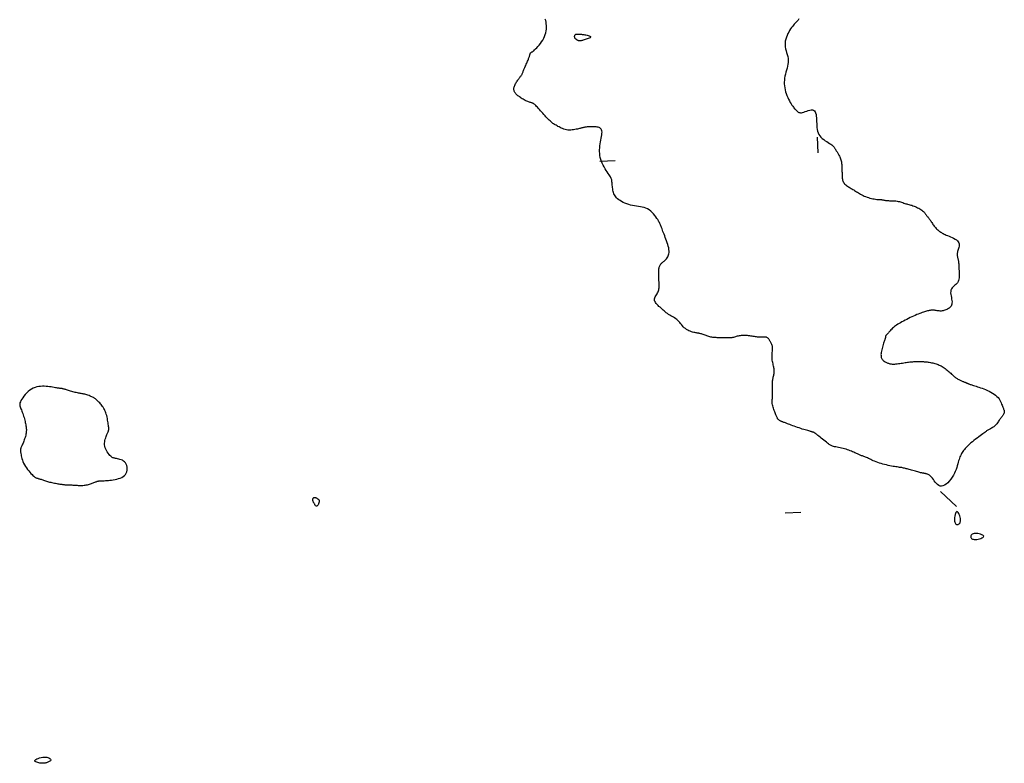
# Model space of a CAD drawing. Header units: millimetres. Extents: x 32690613 to 32693367, y 5343692 to 5344708.
# Tile 789 of 1009: x 32693210 to 32693273, y 5344058 to 5344105. Entities that reach past the tile are written whole.
import ezdxf

# ---------------------------------------------------------------- set-up
doc = ezdxf.new("R2010")
doc.units = ezdxf.units.MM
doc.header["$LTSCALE"] = 20
doc.layers.add('02-DGM_HL_492.50', color=92, linetype='Continuous')
doc.layers.add('02-DGM_HL_493.00', color=102, linetype='Continuous')

msp = doc.modelspace()

# ---------------------------------------------------------------- linework, layer by layer
at = {"layer": '02-DGM_HL_492.50', "elevation": 492.5, "flags": 128}
for points in [[(32693259.726, 5344105.237), (32693259.669, 5344105.171), (32693259.609, 5344105.106), (32693259.549, 5344105.041), (32693259.489, 5344104.975), (32693259.429, 5344104.907), (32693259.369, 5344104.836), (32693259.31, 5344104.761), (32693259.25, 5344104.681), (32693259.191, 5344104.596), (32693259.132, 5344104.503), (32693259.074, 5344104.403), (32693259.018, 5344104.297), (32693258.966, 5344104.185), (32693258.92, 5344104.068), (32693258.882, 5344103.947), (32693258.854, 5344103.824), (32693258.837, 5344103.699), (32693258.835, 5344103.574), (32693258.847, 5344103.45), (32693258.871, 5344103.326), (32693258.902, 5344103.202), (32693258.938, 5344103.078), (32693258.973, 5344102.954), (32693259.005, 5344102.83), (32693259.028, 5344102.706), (32693259.04, 5344102.582), (32693259.038, 5344102.456), (32693259.023, 5344102.331), (32693258.998, 5344102.205), (32693258.966, 5344102.078), (32693258.931, 5344101.952), (32693258.894, 5344101.825), (32693258.859, 5344101.699), (32693258.83, 5344101.573), (32693258.807, 5344101.447), (32693258.793, 5344101.321), (32693258.786, 5344101.196), (32693258.787, 5344101.071), (32693258.796, 5344100.946), (32693258.812, 5344100.821), (32693258.836, 5344100.697), (32693258.869, 5344100.573), (32693258.908, 5344100.45), (32693258.954, 5344100.328), (32693259.005, 5344100.21), (32693259.059, 5344100.096), (32693259.115, 5344099.988), (32693259.171, 5344099.887), (32693259.226, 5344099.795), (32693259.278, 5344099.714), (32693259.325, 5344099.643), (32693259.369, 5344099.582), (32693259.41, 5344099.53), (32693259.448, 5344099.486), (32693259.484, 5344099.447), (32693259.518, 5344099.412), (32693259.551, 5344099.381), (32693259.584, 5344099.35), (32693259.616, 5344099.321), (32693259.65, 5344099.292), (32693259.687, 5344099.267), (32693259.728, 5344099.247), (32693259.775, 5344099.232), (32693259.829, 5344099.225), (32693259.891, 5344099.227), (32693259.963, 5344099.24), (32693260.046, 5344099.264), (32693260.136, 5344099.296), (32693260.232, 5344099.33), (32693260.328, 5344099.364), (32693260.424, 5344099.391), (32693260.514, 5344099.408), (32693260.596, 5344099.41), (32693260.666, 5344099.393), (32693260.723, 5344099.352), (32693260.767, 5344099.291), (32693260.799, 5344099.212), (32693260.823, 5344099.117), (32693260.839, 5344099.011), (32693260.85, 5344098.896), (32693260.857, 5344098.774), (32693260.862, 5344098.65), (32693260.867, 5344098.525), (32693260.874, 5344098.401), (32693260.885, 5344098.28), (32693260.902, 5344098.161), (32693260.926, 5344098.047), (32693260.96, 5344097.938), (32693261.006, 5344097.836), (32693261.064, 5344097.74), (32693261.137, 5344097.653), (32693261.222, 5344097.574), (32693261.315, 5344097.501), (32693261.413, 5344097.434), (32693261.511, 5344097.372), (32693261.607, 5344097.314), (32693261.697, 5344097.26), (32693261.776, 5344097.208), (32693261.843, 5344097.158), (32693261.898, 5344097.11), (32693261.943, 5344097.064), (32693261.979, 5344097.021), (32693262.008, 5344096.98), (32693262.032, 5344096.942), (32693262.052, 5344096.906), (32693262.069, 5344096.874), (32693262.086, 5344096.845), (32693262.102, 5344096.818), (32693262.118, 5344096.792), (32693262.135, 5344096.766), (32693262.153, 5344096.74), (32693262.172, 5344096.711), (32693262.193, 5344096.678), (32693262.215, 5344096.642), (32693262.24, 5344096.6), (32693262.267, 5344096.553), (32693262.294, 5344096.502), (32693262.322, 5344096.448), (32693262.349, 5344096.39), (32693262.374, 5344096.331), (32693262.397, 5344096.27), (32693262.417, 5344096.209), (32693262.433, 5344096.147), (32693262.446, 5344096.085), (32693262.456, 5344096.022), (32693262.463, 5344095.96), (32693262.468, 5344095.898), (32693262.472, 5344095.835), (32693262.475, 5344095.773), (32693262.478, 5344095.711), (32693262.48, 5344095.648), (32693262.483, 5344095.586), (32693262.485, 5344095.523), (32693262.488, 5344095.461), (32693262.49, 5344095.398), (32693262.493, 5344095.336), (32693262.495, 5344095.273), (32693262.497, 5344095.211), (32693262.5, 5344095.149), (32693262.504, 5344095.087), (32693262.509, 5344095.025), (32693262.518, 5344094.965), (32693262.53, 5344094.906), (32693262.547, 5344094.849), (32693262.57, 5344094.795), (32693262.599, 5344094.742), (32693262.636, 5344094.693), (32693262.68, 5344094.646), (32693262.728, 5344094.602), (32693262.781, 5344094.56), (32693262.838, 5344094.52), (32693262.896, 5344094.481), (32693262.954, 5344094.444), (32693263.013, 5344094.408), (32693263.07, 5344094.373), (32693263.125, 5344094.339), (32693263.181, 5344094.305), (32693263.237, 5344094.271), (32693263.293, 5344094.236), (32693263.351, 5344094.201), (32693263.411, 5344094.164), (32693263.474, 5344094.126), (32693263.54, 5344094.086), (32693263.609, 5344094.045), (32693263.681, 5344094.003), (32693263.756, 5344093.961), (32693263.835, 5344093.921), (32693263.917, 5344093.881), (32693264.003, 5344093.845), (32693264.092, 5344093.811), (32693264.185, 5344093.781), (32693264.279, 5344093.755), (32693264.373, 5344093.732), (32693264.465, 5344093.712), (32693264.554, 5344093.696), (32693264.638, 5344093.682), (32693264.714, 5344093.672), (32693264.782, 5344093.664), (32693264.84, 5344093.659), (32693264.888, 5344093.655), (32693264.93, 5344093.654), (32693264.965, 5344093.653), (32693264.995, 5344093.652), (32693265.023, 5344093.651), (32693265.049, 5344093.649), (32693265.074, 5344093.646), (32693265.101, 5344093.641), (32693265.131, 5344093.634), (32693265.163, 5344093.626), (32693265.199, 5344093.618), (32693265.239, 5344093.61), (32693265.285, 5344093.603), (32693265.337, 5344093.596), (32693265.396, 5344093.591), (32693265.463, 5344093.587), (32693265.535, 5344093.585), (32693265.613, 5344093.584), (32693265.694, 5344093.582), (32693265.777, 5344093.579), (32693265.86, 5344093.574), (32693265.943, 5344093.566), (32693266.023, 5344093.556), (32693266.1, 5344093.541), (32693266.174, 5344093.524), (32693266.244, 5344093.503), (32693266.313, 5344093.482), (32693266.379, 5344093.459), (32693266.444, 5344093.436), (32693266.508, 5344093.414), (32693266.572, 5344093.394), (32693266.635, 5344093.375), (32693266.698, 5344093.358), (32693266.763, 5344093.342), (32693266.828, 5344093.325), (32693266.894, 5344093.308), (32693266.963, 5344093.288), (32693267.033, 5344093.266), (32693267.106, 5344093.239), (32693267.181, 5344093.209), (32693267.257, 5344093.175), (32693267.334, 5344093.137), (32693267.408, 5344093.098), (32693267.48, 5344093.057), (32693267.546, 5344093.016), (32693267.607, 5344092.975), (32693267.66, 5344092.936), (32693267.704, 5344092.898), (32693267.74, 5344092.862), (32693267.77, 5344092.827), (32693267.796, 5344092.794), (32693267.818, 5344092.762), (32693267.838, 5344092.73), (32693267.858, 5344092.7), (32693267.879, 5344092.669), (32693267.902, 5344092.639), (32693267.927, 5344092.608), (32693267.955, 5344092.576), (32693267.984, 5344092.543), (32693268.015, 5344092.508), (32693268.047, 5344092.47), (32693268.079, 5344092.43), (32693268.112, 5344092.386), (32693268.145, 5344092.339), (32693268.179, 5344092.288), (32693268.213, 5344092.235), (32693268.248, 5344092.181), (32693268.284, 5344092.125), (32693268.321, 5344092.069), (32693268.359, 5344092.014), (32693268.4, 5344091.96), (32693268.442, 5344091.908), (32693268.486, 5344091.858), (32693268.531, 5344091.81), (32693268.577, 5344091.764), (32693268.624, 5344091.72), (32693268.672, 5344091.679), (32693268.72, 5344091.64), (32693268.768, 5344091.603), (32693268.817, 5344091.568), (32693268.866, 5344091.536), (32693268.918, 5344091.504), (32693268.974, 5344091.473), (32693269.034, 5344091.442), (32693269.101, 5344091.41), (32693269.175, 5344091.377), (32693269.258, 5344091.343), (32693269.35, 5344091.306), (32693269.447, 5344091.266), (32693269.547, 5344091.224), (32693269.646, 5344091.178), (32693269.739, 5344091.128), (32693269.822, 5344091.075), (32693269.893, 5344091.017), (32693269.947, 5344090.954), (32693269.982, 5344090.887), (32693269.999, 5344090.816), (32693270.001, 5344090.743), (32693269.993, 5344090.668), (32693269.977, 5344090.594), (32693269.956, 5344090.521), (32693269.934, 5344090.451), (32693269.914, 5344090.386), (32693269.898, 5344090.325), (32693269.886, 5344090.269), (32693269.879, 5344090.218), (32693269.875, 5344090.17), (32693269.875, 5344090.126), (32693269.877, 5344090.085), (32693269.881, 5344090.046), (32693269.887, 5344090.009), (32693269.894, 5344089.974), (32693269.902, 5344089.938), (32693269.911, 5344089.902), (32693269.92, 5344089.863), (32693269.93, 5344089.821), (32693269.939, 5344089.775), (32693269.948, 5344089.723), (32693269.956, 5344089.665), (32693269.963, 5344089.599), (32693269.969, 5344089.526), (32693269.975, 5344089.447), (32693269.98, 5344089.363), (32693269.984, 5344089.276), (32693269.988, 5344089.185), (32693269.992, 5344089.092), (32693269.996, 5344088.999), (32693269.999, 5344088.905), (32693270.001, 5344088.813), (32693270, 5344088.722), (32693269.994, 5344088.634), (32693269.983, 5344088.55), (32693269.964, 5344088.47), (32693269.935, 5344088.396), (32693269.897, 5344088.328), (32693269.847, 5344088.267), (32693269.789, 5344088.211), (32693269.726, 5344088.158), (32693269.662, 5344088.105), (32693269.601, 5344088.05), (32693269.546, 5344087.992), (32693269.502, 5344087.927), (32693269.471, 5344087.853), (32693269.456, 5344087.768), (32693269.455, 5344087.676), (32693269.464, 5344087.577), (32693269.48, 5344087.476), (32693269.5, 5344087.374), (32693269.519, 5344087.274), (32693269.534, 5344087.179), (32693269.542, 5344087.091), (32693269.54, 5344087.012), (32693269.528, 5344086.943), (32693269.508, 5344086.882), (32693269.479, 5344086.828), (32693269.444, 5344086.78), (32693269.403, 5344086.738), (32693269.358, 5344086.699), (32693269.309, 5344086.665), (32693269.256, 5344086.633), (32693269.202, 5344086.604), (32693269.145, 5344086.578), (32693269.087, 5344086.555), (32693269.027, 5344086.537), (32693268.966, 5344086.522), (32693268.904, 5344086.513), (32693268.842, 5344086.508), (32693268.78, 5344086.508), (32693268.717, 5344086.512), (32693268.655, 5344086.519), (32693268.593, 5344086.528), (32693268.532, 5344086.538), (32693268.472, 5344086.547), (32693268.414, 5344086.555), (32693268.356, 5344086.561), (32693268.301, 5344086.563), (32693268.246, 5344086.562), (32693268.192, 5344086.558), (32693268.138, 5344086.551), (32693268.083, 5344086.541), (32693268.027, 5344086.529), (32693267.969, 5344086.514), (32693267.908, 5344086.498), (32693267.845, 5344086.48), (32693267.778, 5344086.46), (32693267.707, 5344086.437), (32693267.632, 5344086.411), (32693267.553, 5344086.383), (32693267.469, 5344086.351), (32693267.379, 5344086.316), (32693267.283, 5344086.277), (32693267.182, 5344086.233), (32693267.076, 5344086.186), (32693266.967, 5344086.137), (32693266.856, 5344086.084), (32693266.745, 5344086.031), (32693266.636, 5344085.977), (32693266.529, 5344085.922), (32693266.426, 5344085.868), (32693266.328, 5344085.815), (32693266.236, 5344085.763), (32693266.15, 5344085.712), (32693266.068, 5344085.661), (32693265.992, 5344085.61), (32693265.92, 5344085.56), (32693265.853, 5344085.508), (32693265.79, 5344085.456), (32693265.732, 5344085.404), (32693265.677, 5344085.351), (32693265.627, 5344085.299), (32693265.581, 5344085.248), (32693265.539, 5344085.2), (32693265.501, 5344085.155), (32693265.466, 5344085.114), (32693265.435, 5344085.078), (32693265.408, 5344085.048), (32693265.383, 5344085.022), (32693265.362, 5344085.001), (32693265.344, 5344084.983), (32693265.329, 5344084.968), (32693265.316, 5344084.954), (32693265.305, 5344084.942), (32693265.297, 5344084.929), (32693265.29, 5344084.916), (32693265.286, 5344084.902), (32693265.282, 5344084.887), (32693265.279, 5344084.872), (32693265.277, 5344084.855), (32693265.275, 5344084.837), (32693265.272, 5344084.819), (32693265.269, 5344084.799), (32693265.264, 5344084.777), (32693265.258, 5344084.754), (32693265.251, 5344084.727), (32693265.241, 5344084.696), (32693265.23, 5344084.66), (32693265.216, 5344084.617), (32693265.199, 5344084.566), (32693265.18, 5344084.508), (32693265.158, 5344084.44), (32693265.133, 5344084.364), (32693265.108, 5344084.283), (32693265.082, 5344084.198), (32693265.058, 5344084.112), (32693265.036, 5344084.025), (32693265.017, 5344083.94), (32693265.002, 5344083.859), (32693264.992, 5344083.784), (32693264.988, 5344083.714), (32693264.989, 5344083.649), (32693264.996, 5344083.589), (32693265.009, 5344083.534), (32693265.027, 5344083.484), (32693265.051, 5344083.438), (32693265.081, 5344083.395), (32693265.117, 5344083.357), (32693265.157, 5344083.322), (32693265.201, 5344083.29), (32693265.248, 5344083.261), (32693265.296, 5344083.235), (32693265.344, 5344083.212), (32693265.392, 5344083.191), (32693265.437, 5344083.173), (32693265.48, 5344083.157), (32693265.521, 5344083.142), (32693265.562, 5344083.131), (32693265.603, 5344083.121), (32693265.647, 5344083.114), (32693265.695, 5344083.109), (32693265.747, 5344083.108), (32693265.806, 5344083.109), (32693265.872, 5344083.112), (32693265.944, 5344083.119), (32693266.022, 5344083.127), (32693266.104, 5344083.137), (32693266.188, 5344083.149), (32693266.274, 5344083.161), (32693266.36, 5344083.174), (32693266.445, 5344083.186), (32693266.528, 5344083.199), (32693266.608, 5344083.211), (32693266.686, 5344083.222), (32693266.761, 5344083.232), (32693266.834, 5344083.242), (32693266.903, 5344083.25), (32693266.97, 5344083.257), (32693267.034, 5344083.262), (32693267.095, 5344083.265), (32693267.153, 5344083.267), (32693267.209, 5344083.268), (32693267.262, 5344083.268), (32693267.314, 5344083.268), (32693267.364, 5344083.267), (32693267.413, 5344083.266), (32693267.462, 5344083.265), (32693267.509, 5344083.265), (32693267.557, 5344083.265), (32693267.605, 5344083.265), (32693267.655, 5344083.265), (32693267.706, 5344083.263), (32693267.76, 5344083.261), (32693267.817, 5344083.257), (32693267.878, 5344083.252), (32693267.942, 5344083.245), (32693268.011, 5344083.235), (32693268.082, 5344083.224), (32693268.155, 5344083.211), (32693268.229, 5344083.196), (32693268.304, 5344083.18), (32693268.378, 5344083.162), (32693268.45, 5344083.143), (32693268.521, 5344083.122), (32693268.59, 5344083.1), (32693268.658, 5344083.075), (32693268.724, 5344083.048), (32693268.79, 5344083.019), (32693268.854, 5344082.986), (32693268.919, 5344082.949), (32693268.983, 5344082.908), (32693269.047, 5344082.864), (32693269.111, 5344082.816), (32693269.174, 5344082.766), (32693269.235, 5344082.714), (32693269.295, 5344082.662), (32693269.352, 5344082.611), (32693269.406, 5344082.561), (32693269.457, 5344082.515), (32693269.504, 5344082.471), (32693269.547, 5344082.432), (32693269.588, 5344082.394), (32693269.628, 5344082.36), (32693269.667, 5344082.327), (32693269.706, 5344082.296), (32693269.746, 5344082.265), (32693269.787, 5344082.236), (32693269.831, 5344082.206), (32693269.877, 5344082.177), (32693269.925, 5344082.149), (32693269.973, 5344082.121), (32693270.02, 5344082.095), (32693270.067, 5344082.071), (32693270.113, 5344082.048), (32693270.157, 5344082.028), (32693270.198, 5344082.01), (32693270.236, 5344081.994), (32693270.272, 5344081.98), (32693270.305, 5344081.968), (32693270.336, 5344081.957), (32693270.363, 5344081.948), (32693270.388, 5344081.939), (32693270.411, 5344081.93), (32693270.431, 5344081.922), (32693270.449, 5344081.915), (32693270.466, 5344081.907), (32693270.482, 5344081.899), (32693270.498, 5344081.891), (32693270.514, 5344081.883), (32693270.532, 5344081.874), (32693270.552, 5344081.864), (32693270.575, 5344081.855), (32693270.601, 5344081.844), (32693270.631, 5344081.832), (32693270.665, 5344081.819), (32693270.705, 5344081.805), (32693270.751, 5344081.79), (32693270.803, 5344081.772), (32693270.863, 5344081.753), (32693270.93, 5344081.733), (32693271.004, 5344081.71), (32693271.086, 5344081.684), (32693271.174, 5344081.656), (32693271.268, 5344081.625), (32693271.367, 5344081.591), (32693271.472, 5344081.554), (32693271.581, 5344081.513), (32693271.694, 5344081.469), (32693271.808, 5344081.421), (32693271.923, 5344081.368), (32693272.036, 5344081.311), (32693272.145, 5344081.25), (32693272.247, 5344081.184), (32693272.341, 5344081.113), (32693272.425, 5344081.038), (32693272.497, 5344080.957), (32693272.558, 5344080.873), (32693272.61, 5344080.788), (32693272.654, 5344080.703), (32693272.69, 5344080.62), (32693272.721, 5344080.54), (32693272.748, 5344080.467), (32693272.772, 5344080.401), (32693272.795, 5344080.344), (32693272.816, 5344080.294), (32693272.835, 5344080.252), (32693272.852, 5344080.215), (32693272.866, 5344080.183), (32693272.878, 5344080.153), (32693272.887, 5344080.125), (32693272.893, 5344080.097), (32693272.895, 5344080.069), (32693272.895, 5344080.039), (32693272.891, 5344080.009), (32693272.884, 5344079.979), (32693272.874, 5344079.948), (32693272.861, 5344079.916), (32693272.845, 5344079.885), (32693272.827, 5344079.853), (32693272.806, 5344079.82), (32693272.783, 5344079.788), (32693272.758, 5344079.754), (32693272.73, 5344079.718), (32693272.7, 5344079.681), (32693272.669, 5344079.641), (32693272.637, 5344079.598), (32693272.603, 5344079.552), (32693272.567, 5344079.502), (32693272.531, 5344079.449), (32693272.493, 5344079.394), (32693272.453, 5344079.339), (32693272.412, 5344079.284), (32693272.368, 5344079.231), (32693272.322, 5344079.18), (32693272.274, 5344079.133), (32693272.223, 5344079.091), (32693272.171, 5344079.053), (32693272.118, 5344079.019), (32693272.066, 5344078.988), (32693272.014, 5344078.96), (32693271.964, 5344078.935), (32693271.917, 5344078.911), (32693271.874, 5344078.888), (32693271.835, 5344078.866), (32693271.799, 5344078.843), (32693271.763, 5344078.818), (32693271.726, 5344078.791), (32693271.684, 5344078.76), (32693271.637, 5344078.724), (32693271.581, 5344078.681), (32693271.515, 5344078.631), (32693271.438, 5344078.573), (32693271.35, 5344078.508), (32693271.255, 5344078.437), (32693271.155, 5344078.362), (32693271.053, 5344078.284), (32693270.951, 5344078.205), (32693270.851, 5344078.126), (32693270.757, 5344078.048), (32693270.67, 5344077.973), (32693270.59, 5344077.9), (32693270.517, 5344077.83), (32693270.45, 5344077.762), (32693270.389, 5344077.695), (32693270.334, 5344077.629), (32693270.283, 5344077.564), (32693270.237, 5344077.5), (32693270.194, 5344077.435), (32693270.155, 5344077.37), (32693270.119, 5344077.303), (32693270.085, 5344077.233), (32693270.054, 5344077.159), (32693270.024, 5344077.081), (32693269.996, 5344076.996), (32693269.968, 5344076.905), (32693269.94, 5344076.807), (32693269.911, 5344076.701), (32693269.88, 5344076.59), (32693269.844, 5344076.473), (32693269.803, 5344076.352), (32693269.754, 5344076.228), (32693269.697, 5344076.102), (32693269.629, 5344075.975), (32693269.55, 5344075.847), (32693269.462, 5344075.723), (32693269.367, 5344075.607), (32693269.267, 5344075.502), (32693269.164, 5344075.413), (32693269.061, 5344075.343), (32693268.96, 5344075.296), (32693268.864, 5344075.278), (32693268.773, 5344075.289), (32693268.689, 5344075.326), (32693268.611, 5344075.384), (32693268.537, 5344075.456), (32693268.469, 5344075.538), (32693268.405, 5344075.623), (32693268.345, 5344075.707), (32693268.288, 5344075.783), (32693268.235, 5344075.848), (32693268.185, 5344075.901), (32693268.137, 5344075.944), (32693268.093, 5344075.978), (32693268.051, 5344076.005), (32693268.013, 5344076.025), (32693267.977, 5344076.041), (32693267.944, 5344076.053), (32693267.914, 5344076.064), (32693267.885, 5344076.072), (32693267.859, 5344076.08), (32693267.833, 5344076.086), (32693267.809, 5344076.091), (32693267.784, 5344076.095), (32693267.759, 5344076.099), (32693267.734, 5344076.104), (32693267.707, 5344076.108), (32693267.677, 5344076.113), (32693267.645, 5344076.119), (32693267.609, 5344076.125), (32693267.569, 5344076.134), (32693267.523, 5344076.144), (32693267.471, 5344076.157), (32693267.411, 5344076.172), (32693267.344, 5344076.189), (32693267.271, 5344076.209), (32693267.194, 5344076.231), (32693267.114, 5344076.253), (32693267.032, 5344076.276), (32693266.952, 5344076.3), (32693266.874, 5344076.322), (32693266.8, 5344076.344), (32693266.731, 5344076.364), (32693266.668, 5344076.382), (32693266.608, 5344076.399), (32693266.55, 5344076.414), (32693266.493, 5344076.428), (32693266.435, 5344076.441), (32693266.377, 5344076.453), (32693266.316, 5344076.465), (32693266.251, 5344076.475), (32693266.182, 5344076.486), (32693266.108, 5344076.496), (32693266.03, 5344076.508), (32693265.947, 5344076.52), (32693265.858, 5344076.534), (32693265.765, 5344076.549), (32693265.665, 5344076.567), (32693265.56, 5344076.588), (32693265.45, 5344076.612), (32693265.338, 5344076.638), (32693265.223, 5344076.666), (32693265.109, 5344076.697), (32693264.996, 5344076.729), (32693264.885, 5344076.763), (32693264.779, 5344076.799), (32693264.678, 5344076.836), (32693264.582, 5344076.874), (32693264.492, 5344076.912), (32693264.407, 5344076.95), (32693264.327, 5344076.987), (32693264.252, 5344077.023), (32693264.181, 5344077.056), (32693264.115, 5344077.086), (32693264.054, 5344077.113), (32693263.996, 5344077.138), (32693263.942, 5344077.159), (32693263.891, 5344077.179), (32693263.842, 5344077.198), (32693263.795, 5344077.215), (32693263.749, 5344077.232), (32693263.705, 5344077.249), (32693263.661, 5344077.267), (32693263.616, 5344077.285), (32693263.571, 5344077.304), (32693263.524, 5344077.325), (32693263.474, 5344077.347), (32693263.421, 5344077.37), (32693263.365, 5344077.396), (32693263.304, 5344077.423), (32693263.237, 5344077.453), (32693263.166, 5344077.485), (32693263.09, 5344077.517), (32693263.01, 5344077.551), (32693262.926, 5344077.583), (32693262.838, 5344077.615), (32693262.747, 5344077.646), (32693262.652, 5344077.674), (32693262.556, 5344077.699), (32693262.458, 5344077.722), (32693262.361, 5344077.742), (32693262.266, 5344077.761), (32693262.176, 5344077.779), (32693262.091, 5344077.795), (32693262.013, 5344077.811), (32693261.945, 5344077.826), (32693261.887, 5344077.842), (32693261.837, 5344077.859), (32693261.792, 5344077.878), (32693261.75, 5344077.9), (32693261.708, 5344077.927), (32693261.663, 5344077.959), (32693261.612, 5344077.998), (32693261.554, 5344078.044), (32693261.485, 5344078.098), (32693261.408, 5344078.159), (32693261.326, 5344078.224), (32693261.242, 5344078.291), (32693261.158, 5344078.357), (32693261.078, 5344078.421), (32693261.004, 5344078.48), (32693260.939, 5344078.532), (32693260.886, 5344078.575), (32693260.843, 5344078.61), (32693260.809, 5344078.637), (32693260.783, 5344078.659), (32693260.763, 5344078.675), (32693260.747, 5344078.687), (32693260.735, 5344078.696), (32693260.724, 5344078.703), (32693260.713, 5344078.709), (32693260.702, 5344078.715), (32693260.691, 5344078.72), (32693260.68, 5344078.724), (32693260.667, 5344078.728), (32693260.654, 5344078.732), (32693260.64, 5344078.737), (32693260.625, 5344078.741), (32693260.609, 5344078.746), (32693260.589, 5344078.751), (32693260.567, 5344078.758), (32693260.539, 5344078.766), (32693260.506, 5344078.776), (32693260.465, 5344078.788), (32693260.416, 5344078.802), (32693260.358, 5344078.819), (32693260.29, 5344078.839), (32693260.212, 5344078.861), (32693260.127, 5344078.887), (32693260.035, 5344078.914), (32693259.939, 5344078.944), (32693259.838, 5344078.976), (32693259.736, 5344079.009), (32693259.632, 5344079.044), (32693259.529, 5344079.08), (32693259.427, 5344079.117), (32693259.329, 5344079.153), (32693259.234, 5344079.189), (32693259.144, 5344079.224), (32693259.06, 5344079.256), (32693258.984, 5344079.286), (32693258.915, 5344079.312), (32693258.857, 5344079.335), (32693258.806, 5344079.354), (32693258.762, 5344079.37), (32693258.724, 5344079.384), (32693258.69, 5344079.397), (32693258.66, 5344079.408), (32693258.631, 5344079.419), (32693258.602, 5344079.43), (32693258.573, 5344079.442), (32693258.544, 5344079.455), (32693258.515, 5344079.469), (32693258.486, 5344079.485), (32693258.458, 5344079.503), (32693258.431, 5344079.524), (32693258.406, 5344079.547), (32693258.383, 5344079.573), (32693258.362, 5344079.603), (32693258.343, 5344079.636), (32693258.325, 5344079.673), (32693258.307, 5344079.714), (32693258.289, 5344079.759), (32693258.271, 5344079.808), (32693258.25, 5344079.862), (32693258.227, 5344079.921), (32693258.202, 5344079.985), (32693258.174, 5344080.054), (32693258.146, 5344080.125), (32693258.117, 5344080.199), (32693258.091, 5344080.274), (32693258.066, 5344080.349), (32693258.046, 5344080.424), (32693258.03, 5344080.498), (32693258.019, 5344080.569), (32693258.014, 5344080.638), (32693258.012, 5344080.705), (32693258.013, 5344080.771), (32693258.017, 5344080.836), (32693258.022, 5344080.9), (32693258.027, 5344080.963), (32693258.031, 5344081.026), (32693258.034, 5344081.088), (32693258.036, 5344081.151), (32693258.036, 5344081.214), (32693258.036, 5344081.276), (32693258.035, 5344081.339), (32693258.033, 5344081.401), (32693258.031, 5344081.464), (32693258.028, 5344081.526), (32693258.026, 5344081.588), (32693258.024, 5344081.651), (32693258.023, 5344081.713), (32693258.022, 5344081.776), (32693258.023, 5344081.839), (32693258.025, 5344081.901), (32693258.03, 5344081.964), (32693258.037, 5344082.027), (32693258.046, 5344082.09), (32693258.057, 5344082.152), (32693258.069, 5344082.214), (32693258.082, 5344082.275), (32693258.096, 5344082.335), (32693258.108, 5344082.393), (32693258.12, 5344082.449), (32693258.129, 5344082.503), (32693258.136, 5344082.554), (32693258.141, 5344082.604), (32693258.143, 5344082.653), (32693258.142, 5344082.702), (32693258.139, 5344082.752), (32693258.133, 5344082.804), (32693258.124, 5344082.86), (32693258.113, 5344082.919), (32693258.099, 5344082.984), (32693258.083, 5344083.053), (32693258.066, 5344083.126), (32693258.05, 5344083.202), (32693258.034, 5344083.281), (32693258.021, 5344083.361), (32693258.011, 5344083.444), (32693258.006, 5344083.527), (32693258.005, 5344083.61), (32693258.008, 5344083.693), (32693258.014, 5344083.774), (32693258.021, 5344083.854), (32693258.028, 5344083.931), (32693258.034, 5344084.005), (32693258.038, 5344084.074), (32693258.037, 5344084.139), (32693258.033, 5344084.199), (32693258.023, 5344084.254), (32693258.01, 5344084.306), (32693257.994, 5344084.353), (32693257.976, 5344084.398), (32693257.955, 5344084.441), (32693257.934, 5344084.483), (32693257.911, 5344084.524), (32693257.889, 5344084.564), (32693257.866, 5344084.605), (32693257.843, 5344084.643), (32693257.818, 5344084.68), (32693257.793, 5344084.714), (32693257.766, 5344084.745), (32693257.737, 5344084.772), (32693257.706, 5344084.794), (32693257.673, 5344084.811), (32693257.638, 5344084.823), (32693257.601, 5344084.832), (32693257.562, 5344084.837), (32693257.522, 5344084.839), (32693257.481, 5344084.84), (32693257.44, 5344084.839), (32693257.399, 5344084.837), (32693257.357, 5344084.836), (32693257.314, 5344084.834), (32693257.271, 5344084.834), (32693257.225, 5344084.834), (32693257.177, 5344084.835), (32693257.125, 5344084.838), (32693257.069, 5344084.843), (32693257.009, 5344084.85), (32693256.944, 5344084.859), (32693256.874, 5344084.87), (32693256.801, 5344084.882), (32693256.726, 5344084.894), (32693256.649, 5344084.907), (32693256.572, 5344084.919), (32693256.496, 5344084.929), (32693256.422, 5344084.938), (32693256.35, 5344084.944), (32693256.28, 5344084.948), (32693256.213, 5344084.95), (32693256.147, 5344084.948), (32693256.082, 5344084.944), (32693256.019, 5344084.938), (32693255.956, 5344084.929), (32693255.894, 5344084.918), (32693255.832, 5344084.904), (32693255.771, 5344084.888), (32693255.709, 5344084.871), (32693255.649, 5344084.854), (32693255.589, 5344084.837), (32693255.53, 5344084.822), (32693255.472, 5344084.809), (32693255.415, 5344084.799), (32693255.36, 5344084.792), (32693255.305, 5344084.788), (32693255.251, 5344084.787), (32693255.197, 5344084.788), (32693255.141, 5344084.79), (32693255.085, 5344084.793), (32693255.026, 5344084.796), (32693254.965, 5344084.798), (32693254.901, 5344084.799), (32693254.834, 5344084.799), (32693254.766, 5344084.799), (32693254.696, 5344084.799), (32693254.625, 5344084.799), (32693254.554, 5344084.8), (32693254.484, 5344084.801), (32693254.414, 5344084.804), (32693254.346, 5344084.808), (32693254.279, 5344084.815), (32693254.213, 5344084.822), (32693254.148, 5344084.832), (32693254.084, 5344084.844), (32693254.02, 5344084.858), (32693253.957, 5344084.874), (32693253.894, 5344084.892), (32693253.831, 5344084.913), (32693253.768, 5344084.935), (32693253.706, 5344084.958), (32693253.645, 5344084.98), (32693253.587, 5344085.003), (32693253.531, 5344085.023), (32693253.478, 5344085.042), (32693253.429, 5344085.057), (32693253.383, 5344085.07), (32693253.34, 5344085.079), (32693253.298, 5344085.086), (32693253.255, 5344085.092), (32693253.211, 5344085.099), (32693253.163, 5344085.106), (32693253.11, 5344085.115), (32693253.051, 5344085.126), (32693252.984, 5344085.141), (32693252.911, 5344085.16), (32693252.834, 5344085.184), (32693252.754, 5344085.212), (32693252.673, 5344085.245), (32693252.593, 5344085.284), (32693252.516, 5344085.329), (32693252.443, 5344085.38), (32693252.376, 5344085.438), (32693252.314, 5344085.501), (32693252.255, 5344085.568), (32693252.198, 5344085.637), (32693252.142, 5344085.706), (32693252.086, 5344085.775), (32693252.027, 5344085.841), (32693251.964, 5344085.904), (32693251.897, 5344085.961), (32693251.825, 5344086.014), (32693251.751, 5344086.064), (32693251.674, 5344086.111), (32693251.596, 5344086.157), (32693251.518, 5344086.203), (32693251.441, 5344086.249), (32693251.365, 5344086.297), (32693251.291, 5344086.348), (32693251.22, 5344086.401), (32693251.15, 5344086.456), (32693251.082, 5344086.512), (32693251.015, 5344086.57), (32693250.949, 5344086.629), (32693250.884, 5344086.689), (32693250.819, 5344086.749), (32693250.754, 5344086.809), (32693250.692, 5344086.869), (32693250.633, 5344086.929), (32693250.58, 5344086.989), (32693250.535, 5344087.05), (32693250.5, 5344087.111), (32693250.476, 5344087.173), (32693250.466, 5344087.235), (32693250.471, 5344087.298), (32693250.489, 5344087.361), (32693250.516, 5344087.425), (32693250.55, 5344087.489), (32693250.588, 5344087.553), (32693250.627, 5344087.617), (32693250.664, 5344087.681), (32693250.697, 5344087.745), (32693250.722, 5344087.808), (32693250.74, 5344087.871), (32693250.752, 5344087.934), (32693250.76, 5344087.997), (32693250.763, 5344088.06), (32693250.764, 5344088.122), (32693250.763, 5344088.185), (32693250.76, 5344088.247), (32693250.758, 5344088.31), (32693250.756, 5344088.372), (32693250.753, 5344088.435), (32693250.751, 5344088.497), (32693250.748, 5344088.56), (32693250.746, 5344088.622), (32693250.743, 5344088.685), (32693250.741, 5344088.747), (32693250.739, 5344088.809), (32693250.736, 5344088.872), (32693250.735, 5344088.933), (32693250.735, 5344088.994), (32693250.736, 5344089.053), (32693250.738, 5344089.11), (32693250.743, 5344089.166), (32693250.75, 5344089.22), (32693250.76, 5344089.271), (32693250.772, 5344089.32), (32693250.787, 5344089.366), (32693250.805, 5344089.41), (32693250.826, 5344089.451), (32693250.849, 5344089.49), (32693250.875, 5344089.526), (32693250.904, 5344089.56), (32693250.935, 5344089.591), (32693250.969, 5344089.621), (32693251.004, 5344089.65), (32693251.042, 5344089.68), (32693251.08, 5344089.711), (32693251.119, 5344089.744), (32693251.159, 5344089.78), (32693251.199, 5344089.821), (32693251.239, 5344089.867), (32693251.277, 5344089.919), (32693251.312, 5344089.976), (32693251.344, 5344090.039), (32693251.369, 5344090.108), (32693251.388, 5344090.184), (32693251.399, 5344090.267), (32693251.401, 5344090.357), (32693251.392, 5344090.454), (32693251.374, 5344090.558), (32693251.348, 5344090.665), (32693251.317, 5344090.776), (32693251.28, 5344090.889), (32693251.241, 5344091.002), (32693251.2, 5344091.114), (32693251.158, 5344091.224), (32693251.118, 5344091.329), (32693251.08, 5344091.431), (32693251.044, 5344091.528), (32693251.009, 5344091.619), (32693250.977, 5344091.705), (32693250.947, 5344091.784), (32693250.919, 5344091.857), (32693250.895, 5344091.922), (32693250.873, 5344091.98), (32693250.852, 5344092.033), (32693250.831, 5344092.083), (32693250.808, 5344092.132), (32693250.782, 5344092.184), (32693250.751, 5344092.239), (32693250.714, 5344092.301), (32693250.669, 5344092.372), (32693250.614, 5344092.453), (32693250.551, 5344092.543), (32693250.479, 5344092.636), (32693250.399, 5344092.732), (32693250.313, 5344092.824), (32693250.22, 5344092.911), (32693250.121, 5344092.99), (32693250.017, 5344093.055), (32693249.908, 5344093.106), (32693249.795, 5344093.144), (32693249.679, 5344093.173), (32693249.559, 5344093.194), (32693249.438, 5344093.211), (32693249.314, 5344093.227), (32693249.189, 5344093.245), (32693249.063, 5344093.268), (32693248.937, 5344093.298), (32693248.812, 5344093.335), (32693248.69, 5344093.378), (32693248.572, 5344093.426), (32693248.46, 5344093.478), (32693248.355, 5344093.534), (32693248.259, 5344093.591), (32693248.172, 5344093.65), (32693248.098, 5344093.71), (32693248.034, 5344093.771), (32693247.979, 5344093.833), (32693247.934, 5344093.897), (32693247.896, 5344093.963), (32693247.864, 5344094.031), (32693247.839, 5344094.103), (32693247.818, 5344094.179), (32693247.801, 5344094.258), (32693247.788, 5344094.34), (32693247.776, 5344094.423), (32693247.767, 5344094.505), (32693247.759, 5344094.586), (32693247.752, 5344094.663), (32693247.746, 5344094.735), (32693247.738, 5344094.801), (32693247.73, 5344094.86), (32693247.72, 5344094.913), (32693247.706, 5344094.963), (32693247.688, 5344095.013), (32693247.665, 5344095.064), (32693247.636, 5344095.12), (32693247.599, 5344095.182), (32693247.554, 5344095.253), (32693247.5, 5344095.334), (32693247.438, 5344095.426), (32693247.372, 5344095.526), (32693247.304, 5344095.634), (32693247.237, 5344095.747), (32693247.172, 5344095.865), (32693247.113, 5344095.986), (32693247.062, 5344096.109), (32693247.02, 5344096.232), (32693246.989, 5344096.356), (32693246.966, 5344096.481), (32693246.952, 5344096.605), (32693246.946, 5344096.73), (32693246.947, 5344096.855), (32693246.954, 5344096.98), (32693246.967, 5344097.106), (32693246.985, 5344097.232), (32693247.007, 5344097.356), (32693247.03, 5344097.477), (32693247.052, 5344097.594), (32693247.072, 5344097.705), (32693247.088, 5344097.809), (32693247.098, 5344097.903), (32693247.1, 5344097.987), (32693247.092, 5344098.059), (32693247.074, 5344098.12), (32693247.048, 5344098.171), (32693247.013, 5344098.213), (32693246.969, 5344098.247), (32693246.918, 5344098.273), (32693246.86, 5344098.293), (32693246.795, 5344098.309), (32693246.724, 5344098.32), (32693246.648, 5344098.327), (32693246.57, 5344098.331), (32693246.49, 5344098.332), (32693246.411, 5344098.331), (32693246.335, 5344098.328), (32693246.263, 5344098.324), (32693246.197, 5344098.319), (32693246.139, 5344098.313), (32693246.087, 5344098.307), (32693246.042, 5344098.3), (32693246.002, 5344098.294), (32693245.966, 5344098.287), (32693245.935, 5344098.28), (32693245.906, 5344098.274), (32693245.879, 5344098.267), (32693245.854, 5344098.261), (32693245.828, 5344098.255), (32693245.801, 5344098.248), (32693245.771, 5344098.241), (32693245.736, 5344098.233), (32693245.695, 5344098.223), (32693245.647, 5344098.211), (32693245.59, 5344098.198), (32693245.523, 5344098.182), (32693245.448, 5344098.165), (32693245.365, 5344098.148), (32693245.277, 5344098.133), (32693245.186, 5344098.121), (32693245.092, 5344098.113), (32693244.998, 5344098.111), (32693244.905, 5344098.117), (32693244.815, 5344098.13), (32693244.728, 5344098.151), (32693244.644, 5344098.178), (32693244.564, 5344098.209), (32693244.487, 5344098.243), (32693244.413, 5344098.279), (32693244.344, 5344098.316), (32693244.278, 5344098.352), (32693244.216, 5344098.386), (32693244.157, 5344098.419), (32693244.102, 5344098.45), (32693244.049, 5344098.481), (32693243.999, 5344098.513), (32693243.951, 5344098.545), (32693243.903, 5344098.579), (32693243.857, 5344098.615), (32693243.812, 5344098.654), (32693243.766, 5344098.696), (32693243.719, 5344098.741), (32693243.671, 5344098.791), (32693243.62, 5344098.845), (32693243.566, 5344098.903), (32693243.507, 5344098.967), (32693243.445, 5344099.037), (32693243.377, 5344099.112), (32693243.306, 5344099.191), (32693243.232, 5344099.272), (32693243.159, 5344099.353), (32693243.088, 5344099.431), (32693243.021, 5344099.506), (32693242.959, 5344099.573), (32693242.904, 5344099.633), (32693242.859, 5344099.682), (32693242.82, 5344099.722), (32693242.788, 5344099.754), (32693242.76, 5344099.779), (32693242.734, 5344099.799), (32693242.708, 5344099.815), (32693242.681, 5344099.828), (32693242.652, 5344099.84), (32693242.618, 5344099.851), (32693242.579, 5344099.862), (32693242.537, 5344099.875), (32693242.491, 5344099.888), (32693242.442, 5344099.904), (32693242.39, 5344099.921), (32693242.336, 5344099.941), (32693242.28, 5344099.964), (32693242.222, 5344099.991), (32693242.163, 5344100.02), (32693242.103, 5344100.053), (32693242.043, 5344100.088), (32693241.983, 5344100.124), (32693241.925, 5344100.162), (32693241.868, 5344100.201), (32693241.813, 5344100.241), (32693241.761, 5344100.28), (32693241.711, 5344100.32), (32693241.665, 5344100.36), (32693241.623, 5344100.4), (32693241.584, 5344100.44), (32693241.55, 5344100.48), (32693241.52, 5344100.521), (32693241.495, 5344100.562), (32693241.475, 5344100.603), (32693241.46, 5344100.644), (32693241.451, 5344100.687), (32693241.447, 5344100.73), (32693241.447, 5344100.775), (32693241.453, 5344100.822), (32693241.464, 5344100.871), (32693241.481, 5344100.923), (32693241.502, 5344100.977), (32693241.527, 5344101.033), (32693241.556, 5344101.09), (32693241.588, 5344101.147), (32693241.622, 5344101.204), (32693241.657, 5344101.26), (32693241.693, 5344101.313), (32693241.728, 5344101.363), (32693241.762, 5344101.409), (32693241.794, 5344101.452), (32693241.825, 5344101.492), (32693241.855, 5344101.53), (32693241.882, 5344101.565), (32693241.908, 5344101.599), (32693241.931, 5344101.632), (32693241.952, 5344101.664), (32693241.971, 5344101.696), (32693241.987, 5344101.729), (32693242.003, 5344101.763), (32693242.018, 5344101.8), (32693242.034, 5344101.84), (32693242.051, 5344101.885), (32693242.07, 5344101.934), (32693242.092, 5344101.989), (32693242.118, 5344102.05), (32693242.146, 5344102.117), (32693242.176, 5344102.187), (32693242.208, 5344102.259), (32693242.24, 5344102.332), (32693242.271, 5344102.404), (32693242.301, 5344102.474), (32693242.329, 5344102.54), (32693242.355, 5344102.601), (32693242.377, 5344102.657), (32693242.397, 5344102.709), (32693242.415, 5344102.756), (32693242.43, 5344102.799), (32693242.444, 5344102.838), (32693242.455, 5344102.874), (32693242.465, 5344102.907), (32693242.474, 5344102.937), (32693242.481, 5344102.965), (32693242.488, 5344102.99), (32693242.495, 5344103.012), (32693242.502, 5344103.032), (32693242.51, 5344103.049), (32693242.52, 5344103.064), (32693242.531, 5344103.076), (32693242.544, 5344103.086), (32693242.561, 5344103.096), (32693242.581, 5344103.107), (32693242.607, 5344103.121), (32693242.639, 5344103.141), (32693242.677, 5344103.168), (32693242.724, 5344103.205), (32693242.78, 5344103.253), (32693242.845, 5344103.314), (32693242.917, 5344103.387), (32693242.994, 5344103.47), (32693243.073, 5344103.563), (32693243.152, 5344103.664), (32693243.228, 5344103.771), (32693243.299, 5344103.883), (32693243.362, 5344103.998), (32693243.415, 5344104.116), (32693243.458, 5344104.235), (32693243.491, 5344104.355), (32693243.515, 5344104.474), (32693243.53, 5344104.592), (32693243.537, 5344104.708), (32693243.536, 5344104.821), (32693243.528, 5344104.93), (32693243.513, 5344105.035), (32693243.491, 5344105.134), (32693243.463, 5344105.228)], [(32693260.901, 5344097.65), (32693260.94, 5344096.651)], [(32693247.95, 5344096.144), (32693246.951, 5344096.105)], [(32693269.832, 5344073.981), (32693268.794, 5344074.941)], [(32693259.84, 5344073.591), (32693258.84, 5344073.552)]]:
    msp.add_lwpolyline(points, dxfattribs=at)
for points in [[(32693245.479, 5344103.9), (32693245.457, 5344103.916), (32693245.436, 5344103.933), (32693245.416, 5344103.951), (32693245.398, 5344103.97), (32693245.381, 5344103.991), (32693245.367, 5344104.013), (32693245.355, 5344104.037), (32693245.347, 5344104.062), (32693245.343, 5344104.088), (32693245.342, 5344104.116), (32693245.345, 5344104.143), (32693245.352, 5344104.169), (32693245.361, 5344104.194), (32693245.374, 5344104.216), (32693245.39, 5344104.235), (32693245.409, 5344104.251), (32693245.431, 5344104.262), (32693245.455, 5344104.269), (32693245.481, 5344104.273), (32693245.508, 5344104.274), (32693245.536, 5344104.274), (32693245.565, 5344104.272), (32693245.594, 5344104.27), (32693245.623, 5344104.267), (32693245.651, 5344104.266), (32693245.679, 5344104.264), (32693245.71, 5344104.263), (32693245.743, 5344104.261), (32693245.781, 5344104.257), (32693245.824, 5344104.253), (32693245.874, 5344104.247), (32693245.932, 5344104.238), (32693245.999, 5344104.226), (32693246.072, 5344104.212), (32693246.145, 5344104.196), (32693246.214, 5344104.178), (32693246.276, 5344104.158), (32693246.326, 5344104.136), (32693246.359, 5344104.113), (32693246.372, 5344104.088), (32693246.361, 5344104.063), (32693246.33, 5344104.037), (32693246.282, 5344104.011), (32693246.222, 5344103.985), (32693246.154, 5344103.961), (32693246.082, 5344103.937), (32693246.012, 5344103.916), (32693245.946, 5344103.896), (32693245.888, 5344103.88), (32693245.839, 5344103.866), (32693245.797, 5344103.854), (32693245.761, 5344103.845), (32693245.73, 5344103.838), (32693245.702, 5344103.834), (32693245.677, 5344103.832), (32693245.654, 5344103.832), (32693245.631, 5344103.834), (32693245.608, 5344103.839), (32693245.586, 5344103.845), (32693245.565, 5344103.853), (32693245.543, 5344103.862), (32693245.521, 5344103.873), (32693245.5, 5344103.886)], [(32693216.549, 5344076.77), (32693216.491, 5344076.836), (32693216.423, 5344076.891), (32693216.349, 5344076.936), (32693216.27, 5344076.971), (32693216.191, 5344076.999), (32693216.112, 5344077.02), (32693216.038, 5344077.036), (32693215.971, 5344077.047), (32693215.913, 5344077.056), (32693215.862, 5344077.064), (32693215.816, 5344077.074), (32693215.774, 5344077.085), (32693215.734, 5344077.102), (32693215.693, 5344077.126), (32693215.65, 5344077.157), (32693215.603, 5344077.2), (32693215.55, 5344077.254), (32693215.494, 5344077.318), (32693215.436, 5344077.392), (32693215.379, 5344077.473), (32693215.327, 5344077.561), (32693215.28, 5344077.653), (32693215.243, 5344077.747), (32693215.217, 5344077.843), (32693215.204, 5344077.939), (32693215.203, 5344078.034), (32693215.212, 5344078.127), (32693215.229, 5344078.216), (32693215.251, 5344078.301), (32693215.277, 5344078.382), (32693215.304, 5344078.456), (32693215.33, 5344078.523), (32693215.354, 5344078.583), (32693215.376, 5344078.636), (32693215.395, 5344078.682), (32693215.411, 5344078.722), (32693215.426, 5344078.757), (32693215.438, 5344078.788), (32693215.449, 5344078.815), (32693215.457, 5344078.839), (32693215.464, 5344078.861), (32693215.47, 5344078.882), (32693215.473, 5344078.905), (32693215.475, 5344078.932), (32693215.475, 5344078.963), (32693215.472, 5344079), (32693215.468, 5344079.047), (32693215.462, 5344079.103), (32693215.454, 5344079.171), (32693215.444, 5344079.249), (32693215.432, 5344079.335), (32693215.417, 5344079.426), (32693215.401, 5344079.521), (32693215.383, 5344079.617), (32693215.362, 5344079.713), (32693215.34, 5344079.805), (32693215.315, 5344079.893), (32693215.289, 5344079.976), (32693215.26, 5344080.055), (32693215.229, 5344080.13), (32693215.195, 5344080.201), (32693215.159, 5344080.269), (32693215.12, 5344080.334), (32693215.078, 5344080.396), (32693215.033, 5344080.456), (32693214.986, 5344080.513), (32693214.938, 5344080.567), (32693214.89, 5344080.618), (32693214.842, 5344080.666), (32693214.797, 5344080.71), (32693214.754, 5344080.75), (32693214.715, 5344080.787), (32693214.68, 5344080.819), (32693214.648, 5344080.848), (32693214.618, 5344080.874), (32693214.588, 5344080.897), (32693214.556, 5344080.92), (32693214.522, 5344080.941), (32693214.484, 5344080.963), (32693214.44, 5344080.986), (32693214.389, 5344081.01), (32693214.333, 5344081.034), (32693214.271, 5344081.059), (32693214.207, 5344081.084), (32693214.14, 5344081.108), (32693214.073, 5344081.131), (32693214.007, 5344081.151), (32693213.942, 5344081.169), (32693213.88, 5344081.184), (32693213.821, 5344081.196), (32693213.763, 5344081.207), (32693213.705, 5344081.217), (32693213.647, 5344081.226), (32693213.588, 5344081.236), (32693213.526, 5344081.247), (32693213.46, 5344081.26), (32693213.391, 5344081.275), (32693213.319, 5344081.293), (32693213.245, 5344081.312), (32693213.17, 5344081.332), (32693213.095, 5344081.353), (32693213.023, 5344081.374), (32693212.953, 5344081.395), (32693212.887, 5344081.415), (32693212.826, 5344081.435), (32693212.771, 5344081.452), (32693212.719, 5344081.469), (32693212.672, 5344081.484), (32693212.628, 5344081.497), (32693212.588, 5344081.509), (32693212.551, 5344081.519), (32693212.516, 5344081.527), (32693212.483, 5344081.533), (32693212.451, 5344081.538), (32693212.418, 5344081.542), (32693212.383, 5344081.545), (32693212.344, 5344081.549), (32693212.301, 5344081.554), (32693212.25, 5344081.561), (32693212.192, 5344081.57), (32693212.124, 5344081.581), (32693212.048, 5344081.594), (32693211.964, 5344081.609), (32693211.873, 5344081.624), (32693211.775, 5344081.639), (32693211.672, 5344081.653), (32693211.565, 5344081.665), (32693211.454, 5344081.674), (32693211.339, 5344081.681), (32693211.223, 5344081.682), (32693211.105, 5344081.677), (32693210.986, 5344081.665), (32693210.868, 5344081.642), (32693210.75, 5344081.609), (32693210.634, 5344081.564), (32693210.521, 5344081.505), (32693210.411, 5344081.43), (32693210.305, 5344081.344), (32693210.205, 5344081.25), (32693210.112, 5344081.15), (32693210.028, 5344081.048), (32693209.954, 5344080.949), (32693209.891, 5344080.855), (32693209.841, 5344080.769), (32693209.804, 5344080.695), (32693209.779, 5344080.631), (32693209.765, 5344080.573), (32693209.762, 5344080.521), (32693209.766, 5344080.471), (32693209.778, 5344080.421), (32693209.795, 5344080.368), (32693209.817, 5344080.31), (32693209.841, 5344080.244), (32693209.868, 5344080.172), (32693209.897, 5344080.096), (32693209.926, 5344080.015), (32693209.956, 5344079.931), (32693209.985, 5344079.846), (32693210.013, 5344079.76), (32693210.039, 5344079.676), (32693210.063, 5344079.594), (32693210.085, 5344079.514), (32693210.104, 5344079.436), (32693210.121, 5344079.361), (32693210.136, 5344079.289), (32693210.149, 5344079.219), (32693210.161, 5344079.153), (32693210.17, 5344079.089), (32693210.178, 5344079.028), (32693210.184, 5344078.97), (32693210.188, 5344078.912), (32693210.189, 5344078.855), (32693210.187, 5344078.797), (32693210.182, 5344078.738), (32693210.173, 5344078.676), (32693210.161, 5344078.611), (32693210.145, 5344078.541), (32693210.126, 5344078.469), (32693210.104, 5344078.395), (32693210.08, 5344078.32), (32693210.054, 5344078.245), (32693210.027, 5344078.172), (32693210.001, 5344078.102), (32693209.974, 5344078.036), (32693209.948, 5344077.975), (32693209.924, 5344077.919), (32693209.901, 5344077.868), (32693209.88, 5344077.821), (32693209.862, 5344077.777), (32693209.845, 5344077.738), (32693209.832, 5344077.702), (32693209.821, 5344077.669), (32693209.813, 5344077.638), (32693209.809, 5344077.609), (32693209.807, 5344077.579), (32693209.808, 5344077.547), (32693209.812, 5344077.511), (32693209.818, 5344077.469), (32693209.826, 5344077.421), (32693209.837, 5344077.364), (32693209.849, 5344077.297), (32693209.864, 5344077.22), (32693209.883, 5344077.137), (32693209.907, 5344077.047), (32693209.936, 5344076.952), (32693209.972, 5344076.853), (32693210.015, 5344076.752), (32693210.067, 5344076.65), (32693210.127, 5344076.548), (32693210.195, 5344076.448), (32693210.267, 5344076.352), (32693210.341, 5344076.26), (32693210.414, 5344076.174), (32693210.486, 5344076.096), (32693210.552, 5344076.028), (32693210.611, 5344075.969), (32693210.661, 5344075.922), (32693210.703, 5344075.886), (32693210.739, 5344075.858), (32693210.77, 5344075.837), (32693210.798, 5344075.822), (32693210.825, 5344075.81), (32693210.853, 5344075.801), (32693210.883, 5344075.792), (32693210.917, 5344075.782), (32693210.954, 5344075.771), (32693210.995, 5344075.759), (32693211.038, 5344075.746), (32693211.085, 5344075.732), (32693211.135, 5344075.717), (32693211.187, 5344075.7), (32693211.242, 5344075.682), (32693211.298, 5344075.664), (32693211.357, 5344075.644), (32693211.417, 5344075.624), (32693211.48, 5344075.604), (32693211.545, 5344075.584), (32693211.613, 5344075.564), (32693211.683, 5344075.544), (32693211.755, 5344075.526), (32693211.83, 5344075.509), (32693211.906, 5344075.492), (32693211.983, 5344075.477), (32693212.06, 5344075.463), (32693212.135, 5344075.45), (32693212.208, 5344075.437), (32693212.278, 5344075.426), (32693212.343, 5344075.416), (32693212.404, 5344075.406), (32693212.46, 5344075.397), (32693212.512, 5344075.389), (32693212.561, 5344075.382), (32693212.609, 5344075.376), (32693212.655, 5344075.371), (32693212.7, 5344075.367), (32693212.746, 5344075.365), (32693212.792, 5344075.363), (32693212.84, 5344075.362), (32693212.889, 5344075.361), (32693212.94, 5344075.36), (32693212.993, 5344075.36), (32693213.049, 5344075.358), (32693213.107, 5344075.356), (32693213.168, 5344075.353), (32693213.233, 5344075.349), (32693213.3, 5344075.344), (32693213.369, 5344075.338), (32693213.44, 5344075.333), (32693213.513, 5344075.328), (32693213.587, 5344075.325), (32693213.662, 5344075.324), (32693213.737, 5344075.325), (32693213.811, 5344075.33), (32693213.886, 5344075.337), (32693213.959, 5344075.347), (32693214.031, 5344075.359), (32693214.102, 5344075.374), (32693214.17, 5344075.39), (32693214.237, 5344075.408), (32693214.3, 5344075.427), (32693214.36, 5344075.447), (32693214.417, 5344075.468), (32693214.471, 5344075.489), (32693214.522, 5344075.51), (32693214.57, 5344075.529), (32693214.616, 5344075.548), (32693214.658, 5344075.564), (32693214.698, 5344075.578), (32693214.735, 5344075.589), (32693214.771, 5344075.598), (32693214.808, 5344075.605), (32693214.845, 5344075.61), (32693214.886, 5344075.613), (32693214.931, 5344075.616), (32693214.983, 5344075.619), (32693215.041, 5344075.621), (32693215.108, 5344075.624), (32693215.182, 5344075.627), (32693215.264, 5344075.632), (32693215.353, 5344075.638), (32693215.448, 5344075.646), (32693215.548, 5344075.656), (32693215.652, 5344075.67), (32693215.761, 5344075.686), (32693215.873, 5344075.706), (32693215.986, 5344075.731), (32693216.097, 5344075.762), (32693216.204, 5344075.799), (32693216.305, 5344075.843), (32693216.397, 5344075.896), (32693216.477, 5344075.959), (32693216.545, 5344076.032), (32693216.596, 5344076.116), (32693216.632, 5344076.208), (32693216.653, 5344076.306), (32693216.659, 5344076.407), (32693216.651, 5344076.506), (32693216.63, 5344076.602), (32693216.596, 5344076.691)], [(32693228.8, 5344073.99), (32693228.779, 5344073.994), (32693228.758, 5344074.007), (32693228.737, 5344074.027), (32693228.716, 5344074.053), (32693228.696, 5344074.083), (32693228.676, 5344074.114), (32693228.658, 5344074.147), (32693228.64, 5344074.179), (32693228.624, 5344074.208), (32693228.609, 5344074.235), (32693228.596, 5344074.261), (32693228.585, 5344074.285), (32693228.575, 5344074.308), (32693228.567, 5344074.331), (32693228.561, 5344074.353), (32693228.557, 5344074.376), (32693228.555, 5344074.399), (32693228.556, 5344074.422), (32693228.558, 5344074.444), (32693228.562, 5344074.466), (32693228.569, 5344074.486), (32693228.578, 5344074.505), (32693228.59, 5344074.52), (32693228.604, 5344074.533), (32693228.62, 5344074.542), (32693228.639, 5344074.548), (32693228.658, 5344074.552), (32693228.679, 5344074.552), (32693228.7, 5344074.551), (32693228.721, 5344074.547), (32693228.741, 5344074.542), (32693228.759, 5344074.536), (32693228.777, 5344074.529), (32693228.792, 5344074.522), (32693228.807, 5344074.513), (32693228.82, 5344074.504), (32693228.833, 5344074.495), (32693228.846, 5344074.485), (32693228.858, 5344074.476), (32693228.871, 5344074.466), (32693228.884, 5344074.456), (32693228.897, 5344074.446), (32693228.91, 5344074.435), (32693228.923, 5344074.424), (32693228.934, 5344074.413), (32693228.945, 5344074.4), (32693228.954, 5344074.387), (32693228.961, 5344074.372), (32693228.965, 5344074.356), (32693228.968, 5344074.338), (32693228.968, 5344074.319), (32693228.966, 5344074.297), (32693228.962, 5344074.274), (32693228.956, 5344074.249), (32693228.947, 5344074.221), (32693228.937, 5344074.19), (32693228.925, 5344074.157), (32693228.911, 5344074.124), (32693228.895, 5344074.09), (32693228.878, 5344074.059), (32693228.86, 5344074.032), (32693228.841, 5344074.011), (32693228.821, 5344073.996)], [(32693269.7, 5344073.1), (32693269.706, 5344073.028), (32693269.719, 5344072.967), (32693269.738, 5344072.918), (32693269.762, 5344072.879), (32693269.79, 5344072.849), (32693269.822, 5344072.829), (32693269.856, 5344072.818), (32693269.891, 5344072.816), (32693269.928, 5344072.821), (32693269.964, 5344072.835), (32693269.998, 5344072.857), (32693270.029, 5344072.889), (32693270.055, 5344072.93), (32693270.074, 5344072.981), (32693270.086, 5344073.043), (32693270.088, 5344073.115), (32693270.08, 5344073.198), (32693270.063, 5344073.287), (32693270.038, 5344073.377), (32693270.007, 5344073.462), (32693269.972, 5344073.536), (32693269.934, 5344073.596), (32693269.896, 5344073.635), (32693269.859, 5344073.649), (32693269.824, 5344073.632), (32693269.792, 5344073.591), (32693269.764, 5344073.528), (32693269.74, 5344073.451), (32693269.721, 5344073.364), (32693269.707, 5344073.273), (32693269.7, 5344073.183)], [(32693271.025, 5344072.249), (32693270.953, 5344072.241), (32693270.893, 5344072.225), (32693270.843, 5344072.201), (32693270.804, 5344072.172), (32693270.775, 5344072.139), (32693270.756, 5344072.103), (32693270.745, 5344072.066), (32693270.742, 5344072.029), (32693270.748, 5344071.994), (32693270.761, 5344071.961), (32693270.783, 5344071.931), (32693270.815, 5344071.905), (32693270.856, 5344071.884), (32693270.907, 5344071.869), (32693270.968, 5344071.861), (32693271.041, 5344071.86), (32693271.124, 5344071.867), (32693271.212, 5344071.881), (32693271.302, 5344071.902), (32693271.387, 5344071.927), (32693271.462, 5344071.957), (32693271.522, 5344071.99), (32693271.562, 5344072.025), (32693271.575, 5344072.062), (32693271.559, 5344072.098), (32693271.517, 5344072.133), (32693271.454, 5344072.166), (32693271.377, 5344072.195), (32693271.29, 5344072.219), (32693271.199, 5344072.236), (32693271.109, 5344072.247)]]:
    msp.add_lwpolyline(points, close=True, dxfattribs=at)
at = {"layer": '02-DGM_HL_493.00', "elevation": 493, "flags": 128}
msp.add_lwpolyline([(32693211.479, 5344057.546), (32693211.438, 5344057.533), (32693211.399, 5344057.522), (32693211.362, 5344057.514), (32693211.324, 5344057.509), (32693211.284, 5344057.506), (32693211.239, 5344057.506), (32693211.188, 5344057.509), (32693211.13, 5344057.516), (32693211.063, 5344057.525), (32693210.992, 5344057.538), (32693210.92, 5344057.554), (32693210.853, 5344057.574), (32693210.795, 5344057.596), (32693210.751, 5344057.622), (32693210.725, 5344057.651), (32693210.723, 5344057.683), (32693210.748, 5344057.718), (32693210.796, 5344057.755), (32693210.863, 5344057.791), (32693210.945, 5344057.825), (32693211.037, 5344057.856), (32693211.135, 5344057.881), (32693211.235, 5344057.898), (32693211.332, 5344057.907), (32693211.421, 5344057.906), (32693211.503, 5344057.895), (32693211.575, 5344057.877), (32693211.636, 5344057.853), (32693211.686, 5344057.825), (32693211.723, 5344057.793), (32693211.747, 5344057.761), (32693211.755, 5344057.729), (32693211.749, 5344057.699), (32693211.73, 5344057.671), (32693211.7, 5344057.645), (32693211.662, 5344057.621), (32693211.618, 5344057.599), (32693211.571, 5344057.579), (32693211.524, 5344057.561)], close=True, dxfattribs=at)

doc.saveas('drawing.dxf')
